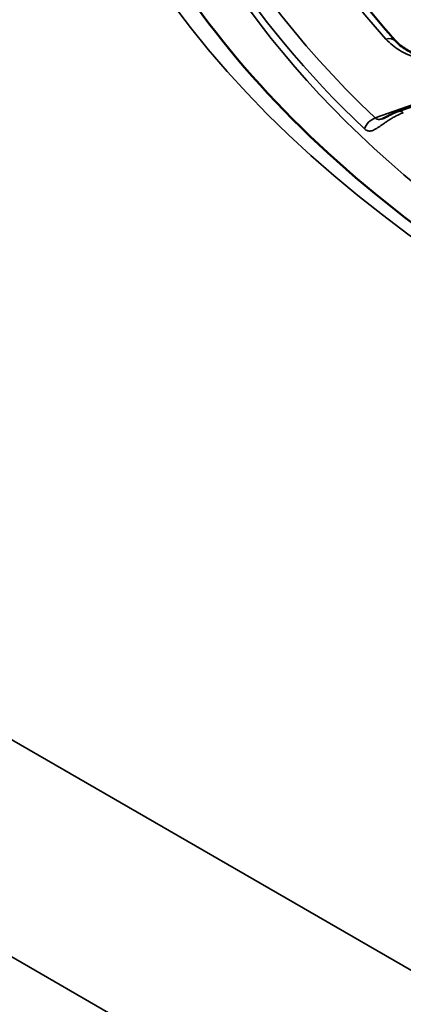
# Model space of a CAD drawing. Header units: millimetres. Extents: x 50 to 3176, y 50 to 2109.
# Tile 793 of 817: x 1903.54 to 1909.31, y 1770.52 to 1785.33. Entities that reach past the tile are written whole.
import ezdxf

# ---------------------------------------------------------------- set-up
doc = ezdxf.new("R2010")
doc.units = ezdxf.units.MM
doc.header["$LTSCALE"] = 10
doc.layers.add('Visible (ISO)', color=7, linetype='Continuous', lineweight=50)
doc.layers.add('Visible Narrow (ISO)', color=7, linetype='Continuous', lineweight=35)

msp = doc.modelspace()

# ---------------------------------------------------------------- linework, layer by layer
at = {"layer": 'Visible (ISO)'}
msp.add_line((1909.2451, 1783.9569), (1911.7005, 1784.8367), dxfattribs=at)
for points, knots in [([(1904.3051, 1790.7573), (1904.3557, 1789.1771), (1904.8645, 1787.5968), (1906.7498, 1784.6294), (1908.0989, 1783.2408), (1911.4911, 1780.7875), (1913.521, 1779.7188), (1918.0718, 1777.9968), (1920.5917, 1777.3436), (1925.8693, 1776.5224), (1928.6265, 1776.3553), (1934.0946, 1776.5266), (1936.8046, 1776.8653), (1941.897, 1778.0119), (1944.2788, 1778.8192), (1948.4701, 1780.813), (1950.2795, 1781.9984), (1953.1547, 1784.6175), (1954.2169, 1786.05), (1955.3263, 1788.5878), (1955.5764, 1789.6721), (1955.6112, 1790.7573)], [2.3747118, 2.3747118, 2.3747118, 2.3747118, 2.7077624, 2.7077624, 3.0299061, 3.0299061, 3.3468137, 3.3468137, 3.6637379, 3.6637379, 3.981207, 3.981207, 4.2988326, 4.2988326, 4.6161451, 4.6161451, 4.9328917, 4.9328917, 5.250561, 5.250561, 5.4792698, 5.4792698, 5.4792698, 5.4792698]), ([(1906.6946, 1790.1187), (1906.7403, 1789.7648), (1906.8106, 1789.4119), (1907.0003, 1788.7098), (1907.1197, 1788.3606), (1907.4071, 1787.6682), (1907.575, 1787.325), (1907.9586, 1786.6466), (1908.1742, 1786.3114), (1908.6521, 1785.6514), (1908.9142, 1785.3266), (1909.1989, 1785.008)], [4.00137932, 4.00137932, 4.00137932, 4.00137932, 4.08176121, 4.08176121, 4.16214309, 4.16214309, 4.24252497, 4.24252497, 4.32290686, 4.32290686, 4.40328796, 4.40328796, 4.40328796, 4.40328796]), ([(1909.1989, 1785.008), (1909.2371, 1784.9653), (1909.2911, 1784.9211), (1909.4225, 1784.8429), (1909.5009, 1784.8077), (1909.6734, 1784.7515), (1909.7696, 1784.7299), (1909.9699, 1784.7033), (1910.0767, 1784.6985), (1910.2868, 1784.7066), (1910.3927, 1784.7201), (1910.5382, 1784.7521), (1910.5842, 1784.7645), (1910.628, 1784.7785)], [0, 0, 0, 0, 0.03091997, 0.03091997, 0.0612206, 0.0612206, 0.09177845, 0.09177845, 0.12314052, 0.12314052, 0.15498264, 0.15498264, 0.17035782, 0.17035782, 0.17035782, 0.17035782]), ([(1909.0015, 1783.8434), (1909.0045, 1783.8445), (1909.0083, 1783.846), (1909.0173, 1783.8498), (1909.0227, 1783.8523), (1909.0358, 1783.8585), (1909.0438, 1783.8625), (1909.0637, 1783.8727), (1909.0759, 1783.8791), (1909.1069, 1783.8952), (1909.1259, 1783.905), (1909.1733, 1783.928), (1909.2022, 1783.9408), (1909.2354, 1783.9534), (1909.2403, 1783.9552), (1909.2451, 1783.9569)], [0.000118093, 0.000118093, 0.000118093, 0.000118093, 0.002074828, 0.002074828, 0.004285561, 0.004285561, 0.007177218, 0.007177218, 0.011366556, 0.011366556, 0.017703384, 0.017703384, 0.027268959, 0.027268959, 0.02890047, 0.02890047, 0.02890047, 0.02890047])]:
    msp.add_open_spline(points, degree=3, knots=knots, dxfattribs=at)
at = {"layer": 'Visible Narrow (ISO)'}
for p, q in [((1778.2837, 1846.7468), (2025.7711, 1703.8599)), ((2024.3569, 1701.4104), (1776.8695, 1844.2973)), ((1911.7261, 1784.8688), (1908.8899, 1783.8526))]:
    msp.add_line(p, q, dxfattribs=at)
msp.add_ellipse((1929.9581, 1791.4292), major_axis=(-26.1573, 0), ratio=0.5773503, dxfattribs=at)
for centre, major_axis, ratio, start_param, end_param in [((1929.9581, 1791.2659), (-24.6727, 0), 0.5773503, 5.7358405, 6.8305301), ((1929.9581, 1791.2659), (-23.5269, 0), 0.5773503, 5.8068874, 6.7594832), ((1929.9581, 1791.157), (-24.8613, 0), 0.5773503, 6.0305051, 6.8305301), ((1929.9581, 1791.0316), (24.8897, 0), 0.5773503, 3.1230754, 6.3017026), ((1909.0498, 1784.8747), (0.1491, 0.1333), 0.7256192, 0.0000858, 0.9955425), ((1909.3126, 1783.7686), (-0.0675, 0.1883), 0.4305603, 5.589104, 6.2831902), ((1908.8899, 1783.6893), (0.1375, 0.1452), 0.6972141, 0.9363237, 2.1672831)]:
    msp.add_ellipse(centre, major_axis=major_axis, ratio=ratio, start_param=start_param, end_param=end_param, dxfattribs=at)
msp.add_open_spline([(1909.0498, 1785.038), (1909.1119, 1784.9736), (1909.251, 1784.8616), (1909.4981, 1784.7531), (1909.8012, 1784.6787), (1910.1048, 1784.6569), (1910.43, 1784.682), (1910.6063, 1784.7237), (1910.689, 1784.7513)], degree=3, dxfattribs=at)
for points, knots in [([(1908.7289, 1783.687), (1908.7356, 1783.6807), (1908.7427, 1783.6752), (1908.752, 1783.6696), (1908.7538, 1783.6686), (1908.7628, 1783.6639), (1908.7704, 1783.661), (1908.7811, 1783.6584), (1908.7838, 1783.6578), (1908.7946, 1783.6562), (1908.803, 1783.6559), (1908.8153, 1783.657), (1908.8189, 1783.6574), (1908.8323, 1783.6597), (1908.8426, 1783.6626), (1908.8569, 1783.668), (1908.8604, 1783.6694), (1908.8755, 1783.6759), (1908.8877, 1783.6821), (1908.9043, 1783.6916), (1908.9081, 1783.6938), (1908.9239, 1783.7033), (1908.9363, 1783.7113), (1908.9552, 1783.7239), (1908.961, 1783.7279), (1908.979, 1783.7402), (1908.9914, 1783.7488), (1909.0123, 1783.7634), (1909.0206, 1783.7692), (1909.0429, 1783.7847), (1909.0571, 1783.7945), (1909.0799, 1783.8097), (1909.0882, 1783.8152), (1909.1128, 1783.8311), (1909.1293, 1783.8414), (1909.1532, 1783.8557), (1909.1605, 1783.8599), (1909.1835, 1783.873), (1909.1992, 1783.8815), (1909.2236, 1783.8938), (1909.2321, 1783.898), (1909.2649, 1783.9134), (1909.2889, 1783.9234), (1909.3126, 1783.9319)], [0, 0, 0, 0, 0.0736248, 0.0736248, 0.0909091, 0.0909091, 0.1586991, 0.1586991, 0.1818182, 0.1818182, 0.2468818, 0.2468818, 0.2727273, 0.2727273, 0.3417434, 0.3417434, 0.3636364, 0.3636364, 0.4339857, 0.4339857, 0.4545455, 0.4545455, 0.517665, 0.517665, 0.5454545, 0.5454545, 0.6009869, 0.6009869, 0.6363636, 0.6363636, 0.6944993, 0.6944993, 0.7272727, 0.7272727, 0.7907029, 0.7907029, 0.8181818, 0.8181818, 0.8771183, 0.8771183, 0.9090909, 0.9090909, 1, 1, 1, 1]), ([(1909.001, 1783.8432), (1908.9994, 1783.8427), (1908.9978, 1783.8421), (1908.9946, 1783.841), (1908.9929, 1783.8405), (1908.9903, 1783.8396), (1908.9893, 1783.8393), (1908.9824, 1783.8372), (1908.9769, 1783.8357), (1908.9659, 1783.8333), (1908.9604, 1783.8324), (1908.9503, 1783.8315), (1908.9456, 1783.8313), (1908.9381, 1783.8316), (1908.9352, 1783.8319), (1908.9308, 1783.8325), (1908.9293, 1783.8327), (1908.9233, 1783.8338), (1908.919, 1783.835), (1908.9104, 1783.8382), (1908.9062, 1783.8403), (1908.8977, 1783.8455), (1908.8936, 1783.8488), (1908.8899, 1783.8526)], [0.56181573, 0.56181573, 0.56181573, 0.56181573, 0.57578093, 0.57578093, 0.59058986, 0.59058986, 0.6, 0.6, 0.65362037, 0.65362037, 0.71081282, 0.71081282, 0.76492876, 0.76492876, 0.8, 0.8, 0.81883254, 0.81883254, 0.87507419, 0.87507419, 0.93519108, 0.93519108, 0.99999996, 0.99999996, 0.99999996, 0.99999996])]:
    msp.add_open_spline(points, degree=3, knots=knots, dxfattribs=at)

doc.saveas('drawing.dxf')
